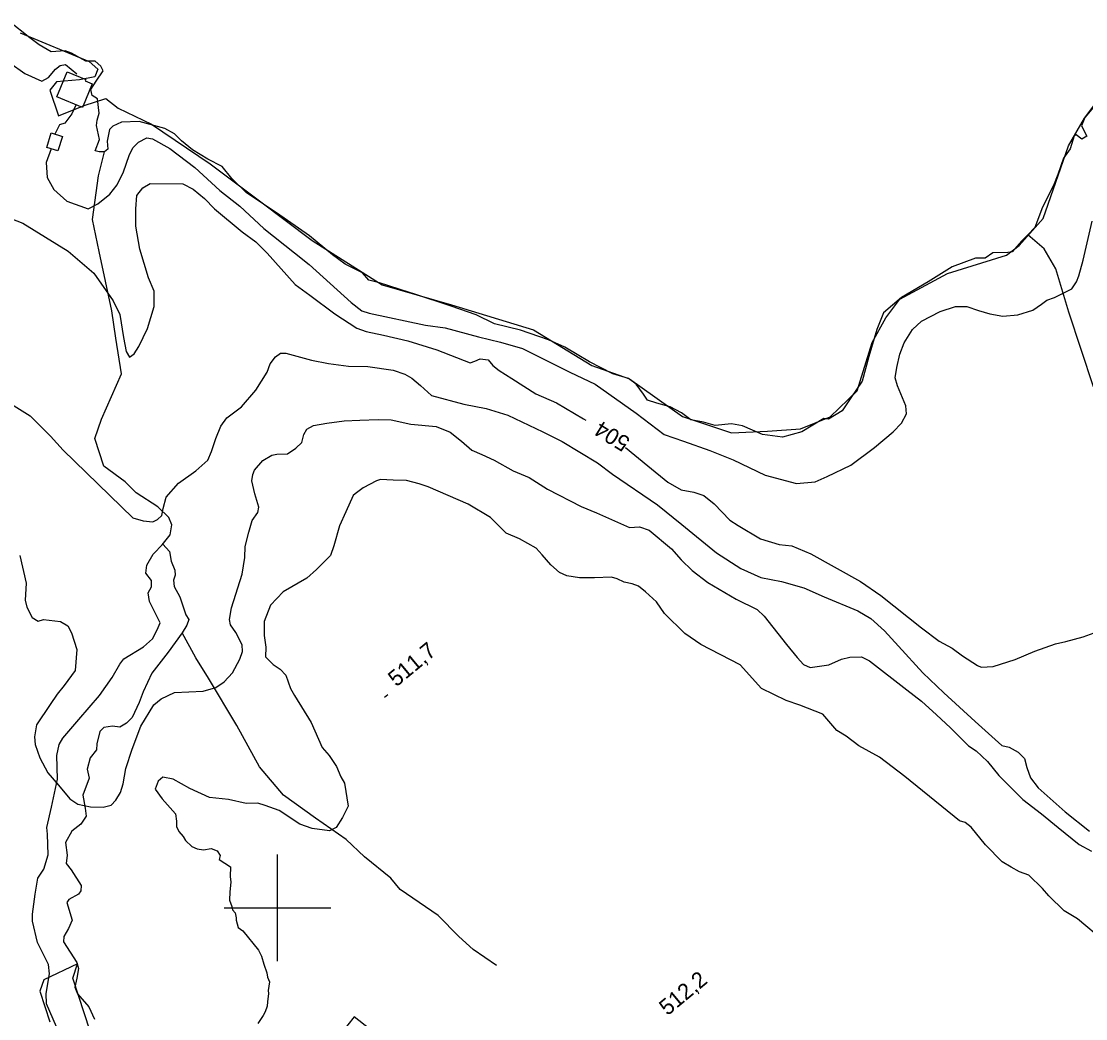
# Model space of a CAD drawing. Extents: x 347059 to 352153, y 6073752 to 6078601.
# Drawn here: x 349427.8 to 349727.6, y 6077068.8 to 6077349.5 of the extents above; entities that cross this region are included whole.
import ezdxf

# ---------------------------------------------------------------- set-up
doc = ezdxf.new("R2010")
doc.units = 0
for name, color, linetype in [('Level 1', 7, 'Continuous'), ('Level 2', 7, 'Continuous'), ('Level 3', 7, 'Continuous'), ('Level 31', 7, 'Continuous'), ('Level 4', 7, 'Continuous'), ('Level 44', 7, 'Continuous'), ('Level 61', 7, 'Continuous')]:
    doc.layers.add(name, color=color, linetype=linetype)

msp = doc.modelspace()

# ---------------------------------------------------------------- linework, layer by layer
at = {"layer": 'Level 1'}
for points in [[(349653.54, 6077154.45), (349647.04, 6077157.04), (349643.21, 6077158.3), (349636.28, 6077161.74), (349630.23, 6077168.38), (349619.22, 6077174.07), (349614.71, 6077177.17), (349608.92, 6077182.82), (349606.71, 6077186.08), (349603.65, 6077188.91), (349601.65, 6077190.53), (349599.89, 6077191.14), (349597.64, 6077191.63), (349595.59, 6077192.6), (349593.99, 6077193.04), (349589.24, 6077192.89), (349584.99, 6077192.87), (349581.44, 6077193.45), (349579.39, 6077194.41), (349576.93, 6077196.55), (349574.52, 6077199.34), (349572.86, 6077201.25), (349568.16, 6077203.88), (349564.35, 6077205.46), (349559.93, 6077209.86), (349553.67, 6077213.58), (349542.43, 6077218.48), (349539.88, 6077219.31), (349536.35, 6077220.22), (349532.6, 6077220.33), (349529.02, 6077220.58), (349527.85, 6077220.18), (349524.11, 6077218.16), (349521.86, 6077216.52), (349521.34, 6077216.07), (349519.21, 6077211.48), (349517.45, 6077207.52), (349515.89, 6077201.91), (349514.88, 6077199.2), (349511, 6077195.23), (349508.21, 6077192.81), (349501.55, 6077188.88), (349498.01, 6077185.21), (349496.21, 6077180.6), (349496.25, 6077176.67), (349496.66, 6077173.38), (349496.62, 6077170.6), (349498.75, 6077168.49), (349500.78, 6077167.2), (349502.29, 6077165.46), (349503.65, 6077161.76), (349504.81, 6077159.72), (349509.49, 6077152.19), (349512.57, 6077145.11), (349514.53, 6077142.85), (349516.59, 6077139.76), (349517.85, 6077136.89), (349518.85, 6077135.02), (349519.85, 6077128.58), (349518.32, 6077125.42), (349516.48, 6077122.62), (349514.61, 6077121.61), (349509.76, 6077122.28), (349506.26, 6077123.51), (349500.49, 6077127.35)], [(349732.9, 6077090.47), (349725.22, 6077096.89), (349721.46, 6077099.12), (349717.2, 6077103.35), (349715.4, 6077105.43), (349711.59, 6077109.14), (349708.89, 6077110.15), (349706.54, 6077111.46), (349704.04, 6077112.94), (349699.33, 6077117.69), (349695.29, 6077122.71), (349693.59, 6077123.98), (349691.99, 6077124.42), (349676.59, 6077136.96), (349669.47, 6077142.37), (349663.67, 6077145.56), (349660.11, 6077148.27), (349657.46, 6077149.93), (349655.2, 6077152.54), (349653.54, 6077154.45)], [(349500.49, 6077127.35), (349496.51, 6077128.78), (349494.44, 6077129.42), (349491.16, 6077129.33), (349486.19, 6077130.5), (349480.84, 6077131.05), (349475.3, 6077133.57), (349470.59, 6077136.19), (349467.69, 6077136.73), (349466.39, 6077135.6), (349465.57, 6077133.37), (349467.49, 6077130.62), (349471.27, 6077126.42), (349471.53, 6077124.36), (349471.59, 6077122.89), (349472.22, 6077121.46), (349473.42, 6077120.06), (349474.08, 6077118.96), (349475.83, 6077117.28), (349477.33, 6077116.6), (349479.11, 6077116.31), (349481.34, 6077116.72), (349483.01, 6077116.03), (349483.81, 6077114.75), (349483.57, 6077113.62), (349486.76, 6077111.51), (349486.65, 6077108.83), (349486.86, 6077107.18), (349486.58, 6077104.5), (349486.49, 6077102.14), (349487.1, 6077100.39), (349487.35, 6077099.39), (349488.03, 6077098.6), (349488.33, 6077097.19), (349488.36, 6077096.46), (349488.87, 6077094.46), (349490.27, 6077093.54), (349494.6, 6077088.01), (349495.46, 6077086.32), (349496.12, 6077084.15), (349497, 6077081.71), (349497.16, 6077080.48), (349497.71, 6077079.13), (349497.37, 6077076.71), (349497.47, 6077075.88), (349497.22, 6077073.54), (349497.05, 6077072.32), (349496.52, 6077070.65), (349495.96, 6077069.71), (349494.41, 6077067.45)]]:
    msp.add_lwpolyline(points, dxfattribs=at)
at = {"layer": 'Level 2'}
for points in [[(349424.63, 6077337.83), (349428.81, 6077334.86), (349433.67, 6077332.72), (349435.53, 6077333.71), (349437.46, 6077336.1), (349438.8, 6077337.07), (349440.3, 6077337.37), (349443.46, 6077334.73)], [(349443.22, 6077325.94), (349442.09, 6077323.48), (349440.07, 6077320.88), (349438.62, 6077320.35), (349437.31, 6077317.78)], [(349436.23, 6077313.67), (349434.86, 6077309.77), (349435.1, 6077305.57), (349436.97, 6077302.16), (349440.69, 6077298.94), (349446.72, 6077296.72), (349449.43, 6077298.11), (349452.79, 6077300.88), (349454.81, 6077303.47), (349456.64, 6077307.12), (349458.2, 6077311.74), (349459.22, 6077313.92), (349460.85, 6077315.53), (349463.24, 6077316.7), (349464.76, 6077316.48), (349469.71, 6077313.73), (349476.68, 6077308.37), (349483.77, 6077301.9), (349489.43, 6077297.46), (349496.18, 6077291.24), (349504.77, 6077284.4), (349508.86, 6077281.07), (349520.76, 6077270.38), (349523.77, 6077268.03), (349525.77, 6077267.4), (349541.71, 6077264.04), (349547.23, 6077263.22), (349556.56, 6077260.71), (349562.75, 6077259.24), (349568.98, 6077257.39), (349582.26, 6077250.76), (349589.45, 6077247.42), (349600.96, 6077239.18), (349608.85, 6077233.2)], [(349423.22, 6077294.7), (349428.31, 6077292.75), (349441.02, 6077284.8), (349448.26, 6077278.61), (349453.72, 6077270.83), (349455.55, 6077266.99), (349456.59, 6077260.51), (349457.39, 6077256.62), (349458.32, 6077254.99), (349459.67, 6077255.96), (349460.97, 6077257.97), (349463.37, 6077263.02), (349465.23, 6077269.22), (349465.29, 6077273.54), (349463.68, 6077277.28), (349461.18, 6077285.37), (349460.13, 6077291.85), (349460.1, 6077296.76), (349460.39, 6077300.47), (349462.08, 6077302.66), (349464.18, 6077303.85), (349473.35, 6077303.79), (349476.21, 6077302.27), (349479.47, 6077299.61), (349482.27, 6077296.71), (349490, 6077290.25), (349493.91, 6077287.46)], [(349608.85, 6077233.2), (349614.28, 6077231.36), (349621.7, 6077228.74), (349628.31, 6077226.12), (349637.26, 6077221.8), (349646.11, 6077219.4), (349651.4, 6077219.85), (349654.72, 6077221.37), (349661.47, 6077224.63), (349668.09, 6077229.52), (349673.34, 6077233.95), (349675.73, 6077236.44), (349677.09, 6077239.04), (349676.87, 6077241.27), (349674.54, 6077246.87), (349673.88, 6077249.14), (349674.39, 6077252.11), (349675.21, 6077255.86), (349676.4, 6077258.99), (349678.78, 6077262.81), (349681.3, 6077265.15), (349686.6, 6077267.88), (349690.88, 6077269.24), (349694.13, 6077269.23), (349697.35, 6077268.11), (349700.58, 6077267.14), (349704.22, 6077266.5), (349708.47, 6077266.9), (349712.67, 6077268.2), (349715.14, 6077269.95), (349716.57, 6077271), (349718.73, 6077271.82), (349723.63, 6077274.23), (349725, 6077276.16), (349725.62, 6077277.87), (349726.86, 6077282.25), (349729.36, 6077293.28)], [(349493.91, 6077287.46), (349497.12, 6077284.22), (349505, 6077275.47), (349509.11, 6077272.44), (349516.09, 6077267.22), (349522.3, 6077263.11), (349524.93, 6077262.19), (349529.82, 6077261.14), (349536.73, 6077259.6), (349544.87, 6077257.06), (349554.21, 6077253.38), (349555.58, 6077253.83), (349557.05, 6077254.5), (349559.3, 6077254.21), (349560.61, 6077252.62), (349562.39, 6077251.27), (349566, 6077249.02), (349572.7, 6077244.63), (349578.56, 6077242.09), (349586.15, 6077237.62), (349586.77, 6077237.24)], [(349413.77, 6077248.82), (349430.32, 6077238.45), (349436.06, 6077232.78), (349439.62, 6077228.78), (349459.28, 6077209.76), (349462.13, 6077208.9), (349464.89, 6077208.63), (349466.2, 6077209.31), (349467.4, 6077210.46), (349467.82, 6077212.37), (349468.65, 6077215.59), (349472.12, 6077219.5), (349477.01, 6077222.99), (349480.39, 6077226.03), (349481.36, 6077228.43), (349482.6, 6077232.12), (349484.04, 6077235.57), (349485.74, 6077237.89), (349489.86, 6077241.01), (349493.92, 6077245.68), (349497.06, 6077250.8), (349497.95, 6077253.13), (349499.4, 6077255.11), (349500.88, 6077256.07), (349502.35, 6077256.08), (349509.57, 6077254.14), (349514.39, 6077253.17), (349519.97, 6077252.41), (349525.39, 6077252.33), (349532.56, 6077251.28), (349535.83, 6077250.24), (349537.85, 6077249.09), (349540.22, 6077247.03), (349543.32, 6077244.24), (349552.47, 6077241.75), (349558.74, 6077240.49), (349564.81, 6077238.67), (349574.71, 6077233.98), (349580.17, 6077231.26), (349590.09, 6077225.25), (349594.34, 6077222.05), (349606.95, 6077213.43), (349613.83, 6077207.86), (349623.63, 6077199.87), (349630.49, 6077195.47), (349636.05, 6077192.95), (349641.91, 6077191.88), (349648.22, 6077190.09), (349653.93, 6077187.56), (349663.41, 6077183.57), (349667.03, 6077181.45), (349670.89, 6077177.93), (349674.81, 6077173.66), (349681.73, 6077166.09), (349687.59, 6077160.45)], [(349489.38, 6077169.95), (349490.11, 6077172.14), (349490.07, 6077173.98), (349488.29, 6077177.44), (349486.75, 6077179.63), (349486.46, 6077181.13), (349487.08, 6077184.43), (349490.07, 6077193.94), (349490.81, 6077198.55), (349490.9, 6077201.68), (349491.88, 6077205.68), (349492.87, 6077209.03), (349494.41, 6077211.22), (349494.78, 6077212.72), (349493.62, 6077216.56), (349492.8, 6077220.15), (349493.05, 6077221.95), (349493.54, 6077223.15), (349495.85, 6077225.85), (349498.43, 6077227.43), (349499.84, 6077227.66), (349502.79, 6077227.82), (349505.14, 6077229.35), (349506.84, 6077231.01), (349507.42, 6077233.22), (349508.23, 6077234.68), (349510.16, 6077235.74), (349513.89, 6077236.41), (349518.72, 6077237.04), (349523.21, 6077237.27), (349528.29, 6077237.44), (349532.01, 6077237.3), (349537.54, 6077236.12), (349544.66, 6077235.43), (349548.61, 6077233.88), (349551.81, 6077231.31), (349554.71, 6077228.76), (349557.53, 6077227.61), (349561.04, 6077225.96), (349566.32, 6077222.96), (349570.83, 6077221.07), (349576.01, 6077217.86), (349585.52, 6077212.99), (349589.82, 6077211.19), (349599.1, 6077207.07), (349601.91, 6077207.24), (349604.68, 6077206.32), (349610.92, 6077201.03), (349613.62, 6077197.91), (349616.78, 6077194.9), (349621.15, 6077191.55), (349629.14, 6077186.9), (349635.03, 6077183.98), (349636.98, 6077182.11), (349643.32, 6077174.1), (349646.34, 6077170.44), (349648.06, 6077168.51), (349649.96, 6077167.67), (349655.26, 6077168.4), (349658.8, 6077169.97), (349661.13, 6077170.55), (349664.45, 6077170.59), (349666.7, 6077169.5), (349677.22, 6077161.3), (349681.32, 6077158.12)], [(349598.02, 6077229.59), (349604.29, 6077224.42), (349609.87, 6077219.77), (349613.64, 6077217.65), (349617.26, 6077217.01), (349620.05, 6077216.08), (349622.98, 6077213.67), (349627.31, 6077209.06), (349629.75, 6077207.58), (349636.02, 6077203.89), (349641.24, 6077202.28), (349644.82, 6077201.87), (349650.13, 6077199.66), (349664.11, 6077191.85), (349669.92, 6077187.91), (349681.35, 6077178.79), (349686.3, 6077175.08), (349689.94, 6077173.11), (349692.83, 6077170.92), (349697.07, 6077168.23), (349698.13, 6077167.76), (349701.54, 6077167.87)], [(349427.43, 6077199.18), (349429.22, 6077191.33), (349428.97, 6077186.61), (349429.43, 6077184.59), (349430.89, 6077181.67), (349432.63, 6077180.7), (349434.13, 6077181.14), (349438.9, 6077180.53), (349440.97, 6077179.31), (349442.03, 6077177.38), (349443.47, 6077172.71), (349443.03, 6077166.76), (349439.91, 6077162.6), (349437.98, 6077160.09), (349435.94, 6077157.22), (349432.15, 6077151.44), (349431.53, 6077148.14), (349431.75, 6077145.93), (349433.07, 6077142.22), (349435.36, 6077137.98), (349438.37, 6077134.47), (349441.55, 6077130.67), (349443.78, 6077129.19), (349447.36, 6077128.41), (349450.93, 6077128.28), (349453.11, 6077128.87), (349454.49, 6077130.27), (349455.8, 6077132.41), (349456.56, 6077134.89), (349457.28, 6077139.21), (349459.06, 6077144.67), (349461.53, 6077151.08), (349465.2, 6077157.15), (349467.19, 6077158.79), (349471.03, 6077160.61), (349479.04, 6077160.93), (349482.59, 6077161.98), (349485.01, 6077163.57), (349487.32, 6077166.12), (349489.38, 6077169.95)], [(349701.54, 6077167.87), (349707.72, 6077169.85), (349713.2, 6077172.19), (349719.02, 6077174.28), (349721.97, 6077174.95), (349726.83, 6077176.25), (349732.04, 6077178.1)], [(349687.59, 6077160.45), (349696.46, 6077152.47), (349703.97, 6077145.65), (349705.99, 6077145.16), (349708.58, 6077143.81), (349710.32, 6077142.02), (349710.96, 6077139.47), (349712, 6077136.57), (349714.22, 6077133.71), (349721.82, 6077126.95), (349728.67, 6077121.59)], [(349681.32, 6077158.12), (349685.57, 6077154.26), (349689.49, 6077150.65), (349694.59, 6077145.61), (349696.72, 6077144.16), (349699.89, 6077141.14), (349703.11, 6077137.24), (349709.88, 6077130.49), (349715.08, 6077126.47), (349719.78, 6077122.56), (349725.72, 6077117.8), (349729.15, 6077115.93)]]:
    msp.add_lwpolyline(points, dxfattribs=at)
at = {"layer": 'Level 3'}
msp.add_line((349530.1, 6077159.3), (349531.02, 6077160.07), dxfattribs=at)
at = {"layer": 'Level 31'}
for points in [[(349440.74, 6077335.33), (349445.98, 6077333.18), (349445.81, 6077332.76), (349447.81, 6077331.94), (349445.09, 6077325.3), (349437.84, 6077328.27), (349440.74, 6077335.33)], [(349435.04, 6077314.03), (349436.3, 6077318.1), (349439.43, 6077317.13), (349438.17, 6077313.06), (349435.04, 6077314.03)]]:
    msp.add_lwpolyline(points, dxfattribs=at)
at = {"layer": 'Level 4'}
for points in [[(349456.04, 6077321.12), (349453.59, 6077319.97), (349452.73, 6077319.1), (349451.99, 6077315.82), (349452.24, 6077313.53), (349451.31, 6077312.75), (349449.79, 6077312.76), (349448.62, 6077313.06), (349449.88, 6077316.25), (349448.99, 6077320.21), (349449.2, 6077321.67), (349449.75, 6077323.65), (349449.28, 6077327.73), (349447.8, 6077328.68), (349447.41, 6077330.33), (349448.89, 6077332.72), (349450.88, 6077335.6), (349450.21, 6077336.93), (349448.64, 6077338.27), (349446, 6077338.33), (349441.95, 6077340.54), (349440.2, 6077341.18), (349436.3, 6077340.94), (349432.89, 6077342.93), (349430.21, 6077344.85), (349424.32, 6077349.53)], [(349730.68, 6077326.47), (349727.36, 6077322.47), (349726.37, 6077320.12), (349727.92, 6077317.18), (349726.44, 6077316.32), (349724.9, 6077317.53), (349724.3, 6077317.25), (349723.2, 6077313.67), (349721.32, 6077311.03), (349719.67, 6077306.39), (349718.53, 6077303.32), (349715.44, 6077297.23), (349713.24, 6077291.45), (349711.3, 6077289.46), (349709.52, 6077287.64), (349706.87, 6077284.66), (349705.66, 6077284.47), (349701.45, 6077284.34), (349699.21, 6077282.85), (349696.5, 6077282.84), (349689.94, 6077280.44), (349683.18, 6077276.2), (349675.71, 6077271.82), (349670.59, 6077267.44)], [(349670.59, 6077267.44), (349668.73, 6077262.77), (349666.54, 6077255.17), (349664.61, 6077248.25), (349661.39, 6077243.5), (349658.97, 6077239.88), (349655.14, 6077237.57), (349653.83, 6077237.69), (349647.61, 6077233.98), (349642.17, 6077232.51), (349636.59, 6077233.2), (349630.96, 6077235.67), (349627.84, 6077236.23), (349623.23, 6077235.76), (349619.94, 6077236.71), (349616.37, 6077237.35), (349613.79, 6077239.34), (349610.6, 6077240.98), (349606.82, 6077242.05), (349604.22, 6077242.89), (349603.01, 6077244.6), (349600.99, 6077247.37), (349598.82, 6077248.96), (349594.45, 6077250.29), (349587.87, 6077253.7), (349580.86, 6077257.81), (349576.27, 6077259.86), (349568.44, 6077262.6), (349561.1, 6077264.39), (349555.93, 6077266.94), (349548.85, 6077269.33), (349538.68, 6077272.68), (349537.16, 6077273.23), (349528.7, 6077275.9), (349525.72, 6077276.65), (349523.97, 6077278.74), (349519.04, 6077281.19), (349515.48, 6077283.8), (349509.02, 6077289.15), (349499.74, 6077295.6), (349491.22, 6077301.25), (349487.16, 6077305.27), (349484.41, 6077308.64), (349480.42, 6077310.68), (349476.08, 6077313.32), (349472.97, 6077315.86), (349470.95, 6077317.81), (349468.24, 6077319.32), (349461.08, 6077321.35), (349456.04, 6077321.12)], [(349467.53, 6077202.13), (349469.75, 6077204.97), (349470.19, 6077207.77), (349469.35, 6077209.85), (349466.34, 6077212.9), (349460.15, 6077216.76), (349457.06, 6077219.9), (349451.12, 6077224.28), (349448.52, 6077232.07), (349450.47, 6077237.49), (349456.03, 6077250.32), (349454.44, 6077260.34), (349453.3, 6077268.01), (349449.74, 6077284.7), (349447.9, 6077293.76), (349449.55, 6077306.07), (349451.31, 6077312.75)], [(349729.75, 6077246.59), (349722.83, 6077267.69), (349719.14, 6077279.88), (349715.84, 6077285.44), (349711.3, 6077289.46)], [(349437.73, 6077066.43), (349434.98, 6077072.93), (349434.87, 6077075.84), (349435.77, 6077081.41), (349435.5, 6077083.98), (349432.41, 6077090.26), (349431, 6077096.23), (349431.01, 6077098.2), (349431.71, 6077103.83), (349432.55, 6077108.3), (349434.21, 6077110.9), (349435.46, 6077114.88), (349435.23, 6077120.72), (349435.03, 6077122.58), (349436.39, 6077128.31), (349438.06, 6077136.19), (349437.82, 6077142.85), (349438.54, 6077145.94), (349439.56, 6077147.78), (349444.08, 6077153), (349449.83, 6077159.79), (349453.46, 6077164.8), (349455.56, 6077168.6), (349456.71, 6077170.1), (349462.26, 6077173.47), (349464.79, 6077175.67), (349466.12, 6077178.23), (349466.98, 6077180.16), (349463.94, 6077186.21), (349463.54, 6077188.66), (349464.47, 6077190.34), (349464.55, 6077192.14), (349462.88, 6077194.21), (349463.24, 6077196.4), (349464.99, 6077199.53), (349467.72, 6077202.32), (349469.59, 6077200.27), (349470.09, 6077197.6), (349471.05, 6077195.02), (349471.22, 6077193.65), (349470.68, 6077192.22), (349470.9, 6077190.44), (349472.53, 6077187.51), (349473.13, 6077185.53), (349474.21, 6077182.46), (349475, 6077181.16), (349474.49, 6077179.52), (349473.15, 6077177.34), (349469.2, 6077171.94), (349464.59, 6077166.03), (349462.2, 6077160.78), (349461.03, 6077157.77), (349459.11, 6077153.51), (349457.49, 6077151.93), (349455.6, 6077150.86), (349453.49, 6077151.13), (349451.12, 6077150.72), (349449.96, 6077149.59), (349449.16, 6077146.14), (349449.01, 6077144.43), (349447.26, 6077142.21), (349446.37, 6077139.05), (349446.93, 6077136.5), (349445.19, 6077131.66), (349445.86, 6077128), (349446.15, 6077125.76), (349444.65, 6077123.51), (349442.1, 6077121.52), (349440.34, 6077118.32), (349440.81, 6077114.8), (349440.44, 6077112.45), (349441.85, 6077110.7), (349444.73, 6077106.27), (349444.64, 6077104.76), (349443.99, 6077103.84), (349441.24, 6077102.36), (349440.71, 6077101.46), (349442.16, 6077096.51), (349441.18, 6077094.18), (349439.83, 6077091.92), (349439.7, 6077090.37), (349443.49, 6077084.6), (349444, 6077082.92), (349443.51, 6077080.18), (349442.93, 6077077.65), (349443.7, 6077075.75), (349446.9, 6077072.11), (349448.43, 6077068.59)], [(349561.63, 6077083.72), (349555.05, 6077088.25), (349551.08, 6077091.9), (349545.23, 6077097.8), (349539.88, 6077101.49), (349534.53, 6077105.18), (349531.9, 6077108.31), (349524.5, 6077114.34), (349519.33, 6077119.24), (349510.65, 6077125.19), (349501.7, 6077131.73), (349494.95, 6077139.68), (349488.52, 6077151.28), (349480.52, 6077164.59), (349477.01, 6077170.38), (349473.15, 6077177.34)]]:
    msp.add_lwpolyline(points, dxfattribs=at)
at = {"layer": 'Level 44'}
for points in [[(349427.52, 6077346.3), (349446.99, 6077338.26), (349449.44, 6077336.07), (349448.51, 6077333.92), (349444.23, 6077333.06), (349437.76, 6077332.47), (349435.91, 6077330.15), (349438.33, 6077322.94), (349445.58, 6077325.86), (349451.67, 6077327.8), (349455.14, 6077325.11), (349464.55, 6077320.58), (349481.02, 6077309.43), (349494.93, 6077298.99), (349509.76, 6077287.82), (349529.49, 6077275.32), (349549, 6077269.76), (349572.07, 6077262.65), (349588.48, 6077252.66), (349599.09, 6077248.86), (349614.03, 6077238.26), (349627.86, 6077233.69), (349637.94, 6077234.13), (349647.21, 6077234.81), (349655.58, 6077238.2), (349663.22, 6077245.53), (349667.46, 6077259.08), (349671.29, 6077266.08), (349675.21, 6077271.34), (349688.6, 6077278.5), (349705.28, 6077283.73), (349708.8, 6077286.39), (349715.57, 6077294.04), (349722.73, 6077314.43)], [(349722.73, 6077314.43), (349727.21, 6077322.29), (349737.37, 6077335.66)], [(349447.24, 6077065.25), (349442.34, 6077080.22), (349443.67, 6077084.19), (349434.2, 6077079.69), (349433.11, 6077076.52), (349435.86, 6077067.86)], [(349532.18, 6077060.93), (349521.57, 6077069.27), (349514.42, 6077060.26)]]:
    msp.add_lwpolyline(points, dxfattribs=at)
at = {"layer": 'Level 61'}
for p, q in [((349500, 6077085), (349500, 6077115)), ((349485, 6077100), (349515, 6077100))]:
    msp.add_line(p, q, dxfattribs=at)

# ---------------------------------------------------------------- texts
at = {"layer": 'Level 2'}
msp.add_text('504', height=4.5, rotation=148.0833, dxfattribs=at).set_placement((349599.64, 6077231.94))
at = {"layer": 'Level 3'}
for s, p in [('511,7', (349533.46, 6077162.02)), ('512,2', (349609.79, 6077069.44))]:
    msp.add_text(s, height=4.5, rotation=39.62, dxfattribs=at).set_placement(p)

doc.saveas('drawing.dxf')
